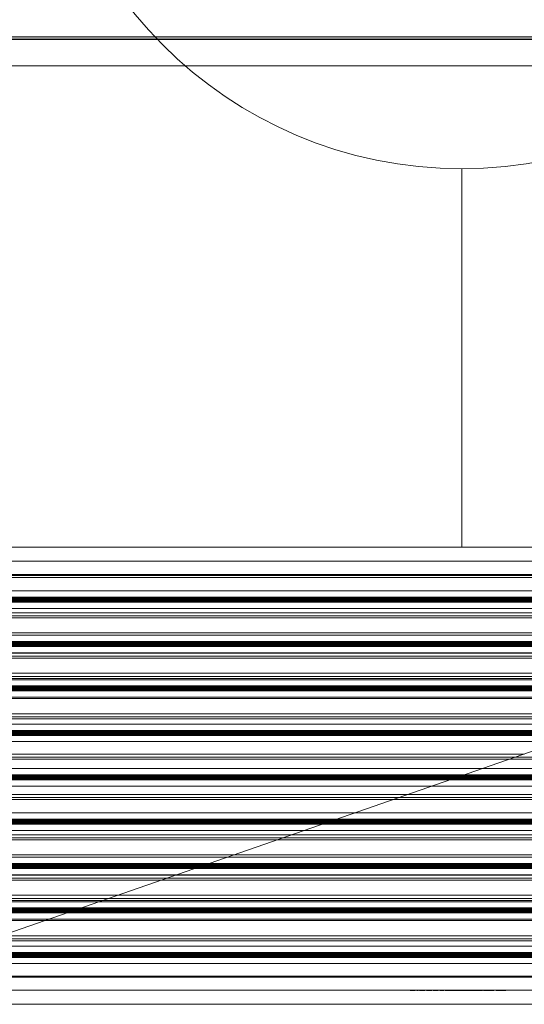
# Model space of a CAD drawing. Header units: metres. Extents: x 2.9 to 42.3, y -72.9 to -49.3.
# Tile 277 of 309: x 23.9 to 24.4, y -55.8 to -54.8. Entities that reach past the tile are written whole.
import ezdxf

# ---------------------------------------------------------------- set-up
doc = ezdxf.new("R2010")
doc.units = ezdxf.units.M
doc.linetypes.add('Oculto 1_5', pattern=[0.0022, 0.0015, -0.0007])
for name, color, linetype, lineweight in [('A-DETL', 7, 'Oculto 1_5', 18), ('A-WALL', 7, 'Continuous', 18), ('A-WALL-PATT', 7, 'Continuous', 18), ('G-IMPT', 7, 'Continuous', 18), ('M-HVAC-DUCT-ANNO', 7, 'Continuous', 18)]:
    doc.layers.add(name, color=color, linetype=linetype, lineweight=lineweight)
doc.layers.add('M-HVAC-CDFF-IDEN', color=1, linetype='Continuous', lineweight=9, true_color=0xff0000)

# ---------------------------------------------------------------- blocks, each defined once
blk = doc.blocks.new('Paredes 25 - Paredes 21-7862988-2PAV')
at = {"layer": 'A-WALL', "color": 253, "true_color": 0xaaaaaa}
for p, q in [((26.26733, -54.84152), (22.54374, -54.84152)), ((22.54374, -54.86793), (26.26733, -54.86793))]:
    blk.add_line(p, q, dxfattribs=at)
blk = doc.blocks.new('4 GRE - ESCOLA DE CINEMA E AUDIOVISUAL CINE REX R07_rvt-1-2PAV')
at = {"layer": 'A-WALL-PATT', "true_color": 0xd4d4d4}
h = blk.add_hatch(dxfattribs=at)
h.set_pattern_fill('FP_1', color=254, style=0, pattern_type=2)
h.set_pattern_definition([(50, (21.555, -62.929), (0.546555, -0.047815), [0.05715, -0.62865]), (355, (21.555, -62.929), (-0.105728, 0.573166), [0.04572, -0.50292]), (100.451, (21.601, -62.933), (0.440828, 0.525349), [0.04857, -0.53427]), (46.184, (21.555, -62.776), (0.813237, -0.12613), [0.08573, -0.94298]), (96.636, (21.623, -62.787), (0.712212, 0.742287), [0.07286, -0.80141]), (351.184, (21.555, -62.776), (0.712217, 0.742274), [0.06858, -0.75438]), (21, (21.631, -62.814), (0.454846, -0.306795), [0.05715, -0.62865]), (326, (21.631, -62.814), (0.185405, 0.55256), [0.04572, -0.50292]), (71.451, (21.669, -62.84), (0.640251, 0.245763), [0.04857, -0.53427]), (37.5, (21.555, -62.929), (0.009261, 0.2536672), [0.02515, -0.47168, 0.02515, -0.48539, -0.50482]), (37.5, (21.555, -62.929), (0.009261, 0.2536672), [-1.007, 0.02515, -0.47968]), (7.5, (21.555, -62.929), (0.200456, 0.300546), [0.02515, -0.26594, 0.02515, -0.46025, -0.1924]), (7.5, (21.555, -62.929), (0.200456, 0.300546), [-0.77648, 0.02515, -0.16726]), (327.5, (21.385, -62.929), (0.4067682, -0.0171882), [0.02515, -0.16535, 0.02515, -0.56921, -0.78867]), (327.5, (21.385, -62.929), (0.4067682, -0.0171882), [-0.78486, 0.02515, -0.76352]), (317.5, (21.309, -62.929), (0.444383, 0.0762794), [0.02515, -0.2225, 0.02515, -0.36957, -0.56007]), (317.5, (21.309, -62.929), (0.444383, 0.0762794), [-0.64237, 0.02515, -0.53492])])
h.paths.add_polyline_path([(33.52614, -54.84154), (33.71234, -54.84154), (33.71234, -54.59154), (33.70984, -54.59154), (33.70984, -54.83904), (33.129, -54.83904), (33.129, -54.84154), (33.37213, -54.84154)])
h.paths.add_polyline_path([(34.61234, -54.84154), (34.65867, -54.84154), (34.65867, -54.83904), (34.61484, -54.83904), (34.61484, -54.59154), (34.61234, -54.59154), (34.61234, -54.82154)])
h.paths.add_polyline_path([(32.6515, -54.84154), (32.6515, -54.83904), (29.44921, -54.83949), (29.44921, -54.84154), (32.649, -54.84154)])
h.paths.add_polyline_path([(33.119, -54.84154), (33.1205, -54.84154), (33.1205, -54.83904), (33.1165, -54.83904), (33.1165, -54.84154)])
h.paths.add_polyline_path([(28.75183, -54.84154), (29.3228, -54.84154), (29.3228, -54.83904), (26.39374, -54.83904), (26.39374, -54.84154), (27.51975, -54.84154)])
h.paths.add_polyline_path([(26.26733, -54.84154), (26.26733, -54.83904), (22.54374, -54.83904), (22.54374, -54.84154), (25.05558, -54.84154)])
h.paths.add_polyline_path([(22.41733, -54.84154), (22.41733, -54.83904), (19.01494, -54.83904), (19.01494, -54.84154), (21.35934, -54.84154)])
h.paths.add_polyline_path([(18.88853, -54.84154), (18.88853, -54.83904), (15.51374, -54.83904), (15.51374, -54.84154), (17.6631, -54.84154)])
h.paths.add_polyline_path([(12.11873, -54.84154), (12.224, -54.84154), (12.224, -54.83904), (11.559, -54.83904), (11.559, -54.84154)])
h.paths.add_polyline_path([(15.19893, -54.84154), (15.38733, -54.84145), (15.38733, -54.83904), (14.7465, -54.83904), (14.7465, -54.84154), (14.749, -54.84154)])
h.paths.add_polyline_path([(14.6015, -54.84154), (14.6015, -54.83904), (12.59448, -54.83937), (12.59323, -54.84154), (14.599, -54.84154)])
h.paths.add_polyline_path([(12.42675, -54.84154), (12.45089, -54.84154), (12.44945, -54.83904), (12.294, -54.83904), (12.294, -54.84154)])
h.paths.add_polyline_path([(11.409, -54.84154), (11.409, -54.83904), (11.39979, -54.83904), (11.39979, -54.84154)])
h.paths.add_polyline_path([(9.78816, -54.84154), (9.79979, -54.84154), (9.79979, -54.83904), (9.78816, -54.83904)])
h.paths.add_polyline_path([(9.64066, -54.84154), (9.64316, -54.84154), (9.64316, -54.83904), (5.50867, -54.83904), (5.50867, -54.84154), (9.03853, -54.84154)])
at = {"layer": 'A-WALL', "color": 253, "true_color": 0xaaaaaa}
for p, q in [((22.54374, -54.83904), (26.26733, -54.83904)), ((22.54374, -54.84154), (26.26733, -54.84154))]:
    blk.add_line(p, q, dxfattribs=at)
at = {"layer": 'A-WALL', "color": 253, "lineweight": 18, "true_color": 0xaaaaaa}
blk.add_blockref('Paredes 25 - Paredes 21-7862988-2PAV', (0, 0.00002), dxfattribs=at)
blk = doc.blocks.new('GRELHA AR-AG 1225x425 - TROX_AR-AG_1225x425_dxf_QMODEL_9a1ed65d_b014_438d_945c_eb9463d1be6b-830546-2PAV')
at = {"layer": 'G-IMPT', "color": 1, "true_color": 0xff0000}
for p, q in [((0.6265, 0.2265), (-0.6265, 0.2265)), ((-0.6265, 0.2265), (0.6265, 0.2265)), ((0.055, 0.2126), (-0.049, 0.2126)), ((-0.049, 0.2126), (0.055, 0.2126)), ((-0.04046, 0.2127), (-0.04372, 0.2127)), ((-0.04372, 0.2127), (-0.04046, 0.2127)), ((-0.04046, 0.2127), (-0.03721, 0.2127)), ((-0.04046, 0.2127), (-0.03721, 0.2127)), ((-0.03721, 0.2127), (-0.03397, 0.2127)), ((-0.03721, 0.2127), (-0.03397, 0.2127)), ((-0.02882, 0.2127), (-0.03162, 0.2127)), ((-0.03162, 0.2127), (-0.02882, 0.2127)), ((-0.02661, 0.2127), (-0.02882, 0.2127)), ((-0.02661, 0.2127), (-0.02882, 0.2127)), ((-0.02882, 0.2127), (-0.02564, 0.2127)), ((-0.02882, 0.2127), (-0.02665, 0.2127)), ((-0.02572, 0.2127), (-0.02665, 0.2127)), ((-0.02581, 0.2127), (-0.02661, 0.2127)), ((-0.02631, 0.2127), (-0.02661, 0.2127)), ((-0.02603, 0.2127), (-0.02631, 0.2127)), ((-0.02576, 0.2127), (-0.02603, 0.2127)), ((-0.02504, 0.2127), (-0.02581, 0.2127)), ((-0.02552, 0.2127), (-0.02576, 0.2127)), ((-0.02572, 0.2127), (-0.02549, 0.2127)), ((-0.02564, 0.2127), (-0.02158, 0.2127)), ((-0.02532, 0.2127), (-0.02552, 0.2127)), ((-0.02549, 0.2127), (-0.02529, 0.2127)), ((-0.02516, 0.2127), (-0.02532, 0.2127)), ((-0.02529, 0.2127), (-0.02514, 0.2127)), ((-0.02505, 0.2127), (-0.02516, 0.2127)), ((-0.02514, 0.2127), (-0.02504, 0.2127)), ((-0.02499, 0.2127), (-0.02505, 0.2127)), ((-0.02504, 0.2127), (-0.02499, 0.2127)), ((-0.02432, 0.2127), (-0.02504, 0.2127)), ((-0.02499, 0.2127), (-0.02499, 0.2127)), ((-0.02368, 0.2127), (-0.02432, 0.2127)), ((-0.02422, 0.2127), (-0.0236, 0.2127)), ((-0.02422, 0.2127), (-0.02158, 0.2127)), ((-0.02314, 0.2127), (-0.02368, 0.2127)), ((-0.0236, 0.2127), (-0.02307, 0.2127)), ((-0.02271, 0.2127), (-0.02314, 0.2127)), ((-0.02307, 0.2127), (-0.02266, 0.2127)), ((-0.02241, 0.2127), (-0.02271, 0.2127)), ((-0.02266, 0.2127), (-0.02238, 0.2127)), ((-0.02225, 0.2127), (-0.02241, 0.2127)), ((-0.02238, 0.2127), (-0.02224, 0.2127)), ((-0.02224, 0.2127), (-0.02225, 0.2127)), ((-0.02038, 0.2127), (-0.02051, 0.2127)), ((-0.02051, 0.2127), (-0.02038, 0.2127)), ((-0.02001, 0.2127), (-0.02038, 0.2127)), ((-0.02038, 0.2127), (-0.02001, 0.2127)), ((-0.01941, 0.2127), (-0.02001, 0.2127)), ((-0.02001, 0.2127), (-0.01941, 0.2127)), ((-0.01859, 0.2127), (-0.01941, 0.2127)), ((-0.01941, 0.2127), (-0.01859, 0.2127)), ((-0.0176, 0.2127), (-0.01859, 0.2127)), ((-0.01859, 0.2127), (-0.0176, 0.2127)), ((-0.01647, 0.2127), (-0.0176, 0.2127)), ((-0.0176, 0.2127), (-0.01647, 0.2127)), ((-0.01725, 0.2127), (-0.01731, 0.2127)), ((-0.01731, 0.2127), (-0.01725, 0.2127)), ((-0.01705, 0.2127), (-0.01725, 0.2127)), ((-0.01725, 0.2127), (-0.01705, 0.2127)), ((-0.01675, 0.2127), (-0.01705, 0.2127)), ((-0.01705, 0.2127), (-0.01675, 0.2127)), ((-0.01633, 0.2127), (-0.01675, 0.2127)), ((-0.01675, 0.2127), (-0.01633, 0.2127)), ((-0.01524, 0.2127), (-0.01647, 0.2127)), ((-0.01647, 0.2127), (-0.01524, 0.2127)), ((-0.01582, 0.2127), (-0.01633, 0.2127)), ((-0.01633, 0.2127), (-0.01582, 0.2127)), ((-0.01524, 0.2127), (-0.01582, 0.2127)), ((-0.01582, 0.2127), (-0.01524, 0.2127)), ((-0.01461, 0.2127), (-0.01524, 0.2127)), ((-0.01524, 0.2127), (-0.01396, 0.2127)), ((-0.01524, 0.2127), (-0.01461, 0.2127)), ((-0.01524, 0.2127), (-0.01396, 0.2127)), ((-0.01396, 0.2127), (-0.01461, 0.2127)), ((-0.01461, 0.2127), (-0.01396, 0.2127)), ((-0.01396, 0.2127), (-0.01331, 0.2127)), ((-0.01396, 0.2127), (-0.01268, 0.2127)), ((-0.01396, 0.2127), (-0.01331, 0.2127)), ((-0.01396, 0.2127), (-0.01268, 0.2127)), ((-0.01331, 0.2127), (-0.01268, 0.2127)), ((-0.01268, 0.2127), (-0.01331, 0.2127)), ((-0.01268, 0.2127), (-0.01145, 0.2127)), ((-0.01268, 0.2127), (-0.0121, 0.2127)), ((-0.0121, 0.2127), (-0.01268, 0.2127)), ((-0.01145, 0.2127), (-0.01268, 0.2127)), ((-0.0121, 0.2127), (-0.01159, 0.2127)), ((-0.01159, 0.2127), (-0.0121, 0.2127)), ((-0.01159, 0.2127), (-0.01117, 0.2127)), ((-0.01117, 0.2127), (-0.01159, 0.2127)), ((-0.01145, 0.2127), (-0.01032, 0.2127)), ((-0.01032, 0.2127), (-0.01145, 0.2127)), ((-0.01117, 0.2127), (-0.01087, 0.2127)), ((-0.01087, 0.2127), (-0.01117, 0.2127)), ((-0.01087, 0.2127), (-0.01067, 0.2127)), ((-0.01067, 0.2127), (-0.01087, 0.2127)), ((-0.01067, 0.2127), (-0.01061, 0.2127)), ((-0.01061, 0.2127), (-0.01067, 0.2127)), ((-0.01032, 0.2127), (-0.00933, 0.2127)), ((-0.00933, 0.2127), (-0.01032, 0.2127)), ((-0.00933, 0.2127), (-0.00851, 0.2127)), ((-0.00851, 0.2127), (-0.00933, 0.2127)), ((-0.00851, 0.2127), (-0.00791, 0.2127)), ((-0.00791, 0.2127), (-0.00851, 0.2127)), ((-0.00791, 0.2127), (-0.00754, 0.2127)), ((-0.00754, 0.2127), (-0.00791, 0.2127)), ((-0.00754, 0.2127), (-0.00741, 0.2127)), ((-0.00741, 0.2127), (-0.00754, 0.2127)), ((0.00108, 0.2127), (-0.00722, 0.2127)), ((-0.00722, 0.2127), (-0.00385, 0.2127)), ((-0.00305, 0.2127), (-0.00649, 0.2127)), ((-0.00649, 0.2127), (-0.00305, 0.2127)), ((-0.00226, 0.2127), (-0.0057, 0.2127)), ((-0.0057, 0.2127), (-0.00226, 0.2127)), ((-0.00147, 0.2127), (-0.00491, 0.2127)), ((-0.00491, 0.2127), (-0.00147, 0.2127)), ((-0.0019, 0.2127), (-0.00407, 0.2127)), ((-0.00407, 0.2127), (-0.00238, 0.2127)), ((-0.00385, 0.2127), (0.0043, 0.2127)), ((-0.0019, 0.2127), (-0.00238, 0.2127)), ((-0.00125, 0.2127), (0.00219, 0.2127)), ((-0.00125, 0.2127), (-0.00078, 0.2127)), ((0.00219, 0.2127), (-0.00078, 0.2127)), ((0.00292, 0.2127), (-0.00052, 0.2127)), ((-0.00052, 0.2127), (0.00292, 0.2127)), ((-0.00041, 0.2127), (0.0015, 0.2127)), ((-0.00041, 0.2127), (0.00007, 0.2127)), ((0.0015, 0.2127), (0.00007, 0.2127)), ((0.00371, 0.2127), (0.00027, 0.2127)), ((0.00371, 0.2127), (0.00027, 0.2127)), ((0.0045, 0.2127), (0.00106, 0.2127)), ((0.00106, 0.2127), (0.0045, 0.2127)), ((0.00108, 0.2127), (0.0043, 0.2127)), ((0.00431, 0.2127), (0.00424, 0.2127)), ((0.00424, 0.2127), (0.00431, 0.2127)), ((0.00453, 0.2127), (0.00431, 0.2127)), ((0.00431, 0.2127), (0.00453, 0.2127)), ((0.00488, 0.2127), (0.00453, 0.2127)), ((0.00453, 0.2127), (0.00488, 0.2127)), ((0.00535, 0.2127), (0.00488, 0.2127)), ((0.00488, 0.2127), (0.00535, 0.2127)), ((0.00504, 0.2127), (0.00498, 0.2127)), ((0.00498, 0.2127), (0.00504, 0.2127)), ((0.00521, 0.2127), (0.00504, 0.2127)), ((0.00504, 0.2127), (0.00521, 0.2127)), ((0.00549, 0.2127), (0.00521, 0.2127)), ((0.00521, 0.2127), (0.00549, 0.2127)), ((0.00592, 0.2127), (0.00535, 0.2127)), ((0.00535, 0.2127), (0.00592, 0.2127)), ((0.00587, 0.2127), (0.00549, 0.2127)), ((0.00549, 0.2127), (0.00587, 0.2127)), ((0.00634, 0.2127), (0.00587, 0.2127)), ((0.00587, 0.2127), (0.00634, 0.2127)), ((0.00658, 0.2127), (0.00592, 0.2127)), ((0.00592, 0.2127), (0.00658, 0.2127)), ((0.00686, 0.2127), (0.00634, 0.2127)), ((0.00634, 0.2127), (0.00686, 0.2127)), ((0.0075, 0.2127), (0.0065, 0.2127)), ((0.0065, 0.2127), (0.0075, 0.2127)), ((0.00729, 0.2127), (0.00658, 0.2127)), ((0.00658, 0.2127), (0.00729, 0.2127)), ((0.00743, 0.2127), (0.00686, 0.2127)), ((0.00686, 0.2127), (0.00743, 0.2127)), ((0.00803, 0.2127), (0.00729, 0.2127)), ((0.00729, 0.2127), (0.00803, 0.2127)), ((0.00803, 0.2127), (0.00743, 0.2127)), ((0.00743, 0.2127), (0.00803, 0.2127)), ((0.00851, 0.2127), (0.0075, 0.2127)), ((0.00859, 0.2127), (0.0075, 0.2127)), ((0.00828, 0.2127), (0.0075, 0.2127)), ((0.0075, 0.2127), (0.00865, 0.2127)), ((0.00803, 0.2127), (0.00863, 0.2127)), ((0.00803, 0.2127), (0.00877, 0.2127)), ((0.00803, 0.2127), (0.00863, 0.2127)), ((0.00803, 0.2127), (0.00877, 0.2127)), ((0.00862, 0.2127), (0.00828, 0.2127)), ((0.00851, 0.2127), (0.0083, 0.2127)), ((0.00859, 0.2127), (0.0083, 0.2127)), ((0.00869, 0.2127), (0.00851, 0.2127)), ((0.00887, 0.2127), (0.00859, 0.2127)), ((0.00862, 0.2127), (0.00877, 0.2127)), ((0.00863, 0.2127), (0.0092, 0.2127)), ((0.0092, 0.2127), (0.00863, 0.2127)), ((0.00865, 0.2127), (0.01011, 0.2127)), ((0.00882, 0.2127), (0.00869, 0.2127)), ((0.00877, 0.2127), (0.00886, 0.2127)), ((0.00877, 0.2127), (0.00948, 0.2127)), ((0.00948, 0.2127), (0.00877, 0.2127)), ((0.00888, 0.2127), (0.00882, 0.2127)), ((0.00886, 0.2127), (0.00888, 0.2127)), ((0.00913, 0.2127), (0.00887, 0.2127)), ((0.00936, 0.2127), (0.00913, 0.2127)), ((0.00916, 0.2127), (0.00939, 0.2127)), ((0.00916, 0.2127), (0.01011, 0.2127)), ((0.0092, 0.2127), (0.00972, 0.2127)), ((0.00972, 0.2127), (0.0092, 0.2127)), ((0.00955, 0.2127), (0.00936, 0.2127)), ((0.00939, 0.2127), (0.00958, 0.2127)), ((0.00948, 0.2127), (0.01014, 0.2127)), ((0.01014, 0.2127), (0.00948, 0.2127)), ((0.00971, 0.2127), (0.00955, 0.2127)), ((0.00958, 0.2127), (0.00973, 0.2127)), ((0.00981, 0.2127), (0.00971, 0.2127)), ((0.01011, 0.2127), (0.00972, 0.2127)), ((0.01019, 0.2127), (0.00972, 0.2127)), ((0.00973, 0.2127), (0.00983, 0.2127)), ((0.00987, 0.2127), (0.00981, 0.2127)), ((0.00983, 0.2127), (0.00988, 0.2127)), ((0.00988, 0.2127), (0.00987, 0.2127)), ((0.01011, 0.2127), (0.01057, 0.2127)), ((0.01014, 0.2127), (0.01071, 0.2127)), ((0.01071, 0.2127), (0.01014, 0.2127)), ((0.01057, 0.2127), (0.01019, 0.2127)), ((0.01057, 0.2127), (0.01085, 0.2127)), ((0.01085, 0.2127), (0.01057, 0.2127)), ((0.01071, 0.2127), (0.01118, 0.2127)), ((0.01118, 0.2127), (0.01071, 0.2127)), ((0.01085, 0.2127), (0.01102, 0.2127)), ((0.01102, 0.2127), (0.01085, 0.2127)), ((0.01102, 0.2127), (0.01108, 0.2127)), ((0.01108, 0.2127), (0.01102, 0.2127)), ((0.01118, 0.2127), (0.01153, 0.2127)), ((0.01153, 0.2127), (0.01118, 0.2127)), ((0.01333, 0.2127), (0.01126, 0.2127)), ((0.01333, 0.2127), (0.01126, 0.2127)), ((0.01153, 0.2127), (0.01175, 0.2127)), ((0.01175, 0.2127), (0.01153, 0.2127)), ((0.01175, 0.2127), (0.01182, 0.2127)), ((0.01182, 0.2127), (0.01175, 0.2127)), ((0.01333, 0.2127), (0.01451, 0.2127)), ((0.01333, 0.2127), (0.01452, 0.2127)), ((0.01451, 0.2127), (0.01649, 0.2127)), ((0.01452, 0.2127), (0.01649, 0.2127)), ((0.01914, 0.2127), (0.01796, 0.2127)), ((0.01914, 0.2127), (0.01796, 0.2127)), ((0.0218, 0.2127), (0.01914, 0.2127)), ((0.0218, 0.2127), (0.01914, 0.2127)), ((0.0218, 0.2127), (0.01914, 0.2127)), ((0.01914, 0.2127), (0.0218, 0.2127)), ((0.0218, 0.2127), (0.01914, 0.2127)), ((0.01914, 0.2127), (0.0218, 0.2127)), ((0.02341, 0.2127), (0.02335, 0.2127)), ((0.02335, 0.2127), (0.02341, 0.2127)), ((0.02359, 0.2127), (0.02341, 0.2127)), ((0.02341, 0.2127), (0.02359, 0.2127)), ((0.02388, 0.2127), (0.02359, 0.2127)), ((0.02359, 0.2127), (0.02388, 0.2127)), ((0.02427, 0.2127), (0.02388, 0.2127)), ((0.02388, 0.2127), (0.02427, 0.2127)), ((0.02475, 0.2127), (0.02427, 0.2127)), ((0.02427, 0.2127), (0.02475, 0.2127)), ((0.02476, 0.2127), (0.02473, 0.2127)), ((0.02473, 0.2127), (0.02476, 0.2127)), ((0.02529, 0.2127), (0.02475, 0.2127)), ((0.02475, 0.2127), (0.02529, 0.2127)), ((0.02487, 0.2127), (0.02476, 0.2127)), ((0.02476, 0.2127), (0.02487, 0.2127)), ((0.02503, 0.2127), (0.02487, 0.2127)), ((0.02487, 0.2127), (0.02503, 0.2127)), ((0.02526, 0.2127), (0.02503, 0.2127)), ((0.02503, 0.2127), (0.02526, 0.2127)), ((0.02553, 0.2127), (0.02526, 0.2127)), ((0.02526, 0.2127), (0.02553, 0.2127)), ((0.02589, 0.2127), (0.02529, 0.2127)), ((0.02529, 0.2127), (0.02589, 0.2127)), ((0.02584, 0.2127), (0.02553, 0.2127)), ((0.02553, 0.2127), (0.02584, 0.2127)), ((0.02618, 0.2127), (0.02584, 0.2127)), ((0.02584, 0.2127), (0.02618, 0.2127)), ((0.02651, 0.2127), (0.02589, 0.2127)), ((0.02589, 0.2127), (0.02651, 0.2127)), ((0.02654, 0.2127), (0.02618, 0.2127)), ((0.02618, 0.2127), (0.02654, 0.2127)), ((0.02713, 0.2127), (0.02651, 0.2127)), ((0.02651, 0.2127), (0.02713, 0.2127)), ((0.0269, 0.2127), (0.02654, 0.2127)), ((0.02654, 0.2127), (0.0269, 0.2127)), ((0.02724, 0.2127), (0.0269, 0.2127)), ((0.0269, 0.2127), (0.02724, 0.2127)), ((0.02773, 0.2127), (0.02713, 0.2127)), ((0.02713, 0.2127), (0.02773, 0.2127)), ((0.02756, 0.2127), (0.02724, 0.2127)), ((0.02724, 0.2127), (0.02756, 0.2127)), ((0.02756, 0.2127), (0.02795, 0.2127)), ((0.02756, 0.2127), (0.02795, 0.2127)), ((0.02829, 0.2127), (0.02773, 0.2127)), ((0.02773, 0.2127), (0.02829, 0.2127)), ((0.02828, 0.2127), (0.02795, 0.2127)), ((0.02828, 0.2127), (0.02795, 0.2127)), ((0.02829, 0.2127), (0.02828, 0.2127)), ((0.02829, 0.2127), (0.02828, 0.2127)), ((0.02986, 0.2127), (0.03104, 0.2127)), ((0.03104, 0.2127), (0.02986, 0.2127)), ((0.03104, 0.2127), (0.0337, 0.2127)), ((0.03104, 0.2127), (0.0337, 0.2127)), ((0.03488, 0.2127), (0.0337, 0.2127)), ((0.0337, 0.2127), (0.03488, 0.2127)), ((0.03654, 0.2127), (0.03772, 0.2127)), ((0.03772, 0.2127), (0.03654, 0.2127)), ((0.03772, 0.2127), (0.04067, 0.2127)), ((0.03772, 0.2127), (0.04067, 0.2127)), ((0.04067, 0.2127), (0.04185, 0.2127)), ((0.04185, 0.2127), (0.04067, 0.2127)), ((0.0445, 0.2127), (0.04332, 0.2127)), ((0.04332, 0.2127), (0.0445, 0.2127)), ((0.04618, 0.2127), (0.04736, 0.2127)), ((0.04736, 0.2127), (0.04618, 0.2127)), ((0.04736, 0.2127), (0.04763, 0.2127)), ((0.04736, 0.2127), (0.04763, 0.2127)), ((0.04763, 0.2127), (0.04951, 0.2127)), ((0.04763, 0.2127), (0.04951, 0.2127)), ((0.04896, 0.2127), (0.0512, 0.2127)), ((0.04896, 0.2127), (0.0512, 0.2127)), ((0.0512, 0.2127), (0.04951, 0.2127)), ((0.0512, 0.2127), (0.04951, 0.2127)), ((0.6265, -0.2265), (-0.6265, -0.2265)), ((-0.6265, -0.2265), (0.6265, -0.2265))]:
    blk.add_line(p, q, dxfattribs=at)
blk = doc.blocks.new('GRELHA AR-AG 1225x425 - TROX_AR-AG_1225x425_dxf-830545-2PAV')
blk.add_blockref('GRELHA AR-AG 1225x425 - TROX_AR-AG_1225x425_dxf_QMODEL_9a1ed65d_b014_438d_945c_eb9463d1be6b-830546-2PAV', (0, 0))
blk = doc.blocks.new('GRELHA AR-AG 1225x425 - TROX_AR-AG_1225x425_dxf_QMODEL_9a1ed65d_b014_438d_945c_eb9463d1be6b-V138-2PAV')
at = {"layer": 'A-DETL', "color": 1, "linetype": 'Continuous', "true_color": 0xff0000}
for p, q in [((-0.6265, 0.2265), (0.6265, 0.2265)), ((-0.02038, 0.2127), (-0.02051, 0.2127)), ((-0.02051, 0.2127), (-0.02038, 0.2127)), ((-0.00754, 0.2127), (-0.00741, 0.2127)), ((-0.00741, 0.2127), (-0.00754, 0.2127)), ((0.5995, 0.1995), (-0.5995, 0.1995)), ((0.572, 0.1985), (-0.5985, 0.1985)), ((0.572, 0.1985), (-0.5985, 0.1985)), ((-0.5985, 0.1985), (0.572, 0.1985)), ((-0.598, 0.18621), (0.53657, 0.18621)), ((0.51867, 0.18), (-0.599, 0.18)), ((0.599, 0.17927), (-0.599, 0.17927)), ((0.599, 0.17889), (-0.599, 0.17889)), ((0.599, 0.17846), (-0.599, 0.17846)), ((0.599, 0.17799), (-0.599, 0.17799)), ((0.599, 0.1775), (-0.599, 0.1775)), ((0.599, 0.17701), (-0.599, 0.17701)), ((0.599, 0.17654), (-0.599, 0.17654)), ((0.599, 0.17611), (-0.599, 0.17611)), ((0.599, 0.17573), (-0.599, 0.17573)), ((0.51723, 0.1795), (-0.598, 0.1795)), ((0.599, 0.17542), (-0.599, 0.17542)), ((0.599, 0.17519), (-0.599, 0.17519)), ((0.599, 0.17505), (-0.599, 0.17505)), ((0.50426, 0.175), (-0.599, 0.175)), ((0.48637, 0.16879), (-0.598, 0.16879)), ((-0.5985, 0.1635), (0.5985, 0.1635)), ((-0.5985, 0.1615), (0.46535, 0.1615)), ((0.4567, 0.1585), (-0.5985, 0.1585)), ((-0.5985, 0.1585), (0.4567, 0.1585)), ((-0.599, 0.14221), (0.40974, 0.14221)), ((-0.5985, 0.1435), (0.5985, 0.1435)), ((0.41005, 0.14221), (0.598, 0.14221)), ((0.39185, 0.136), (-0.599, 0.136)), ((0.599, 0.13595), (-0.599, 0.13595)), ((0.599, 0.13581), (-0.599, 0.13581)), ((0.599, 0.13558), (-0.599, 0.13558)), ((0.599, 0.13527), (-0.599, 0.13527)), ((0.599, 0.13489), (-0.599, 0.13489)), ((0.599, 0.13446), (-0.599, 0.13446)), ((0.599, 0.13399), (-0.599, 0.13399)), ((0.599, 0.1335), (-0.599, 0.1335)), ((0.599, 0.13301), (-0.599, 0.13301)), ((0.599, 0.13254), (-0.599, 0.13254)), ((0.599, 0.13211), (-0.599, 0.13211)), ((0.599, 0.13173), (-0.599, 0.13173)), ((-0.599, 0.1315), (0.37888, 0.1315)), ((0.37744, 0.131), (-0.599, 0.131)), ((0.599, 0.131), (0.37774, 0.131)), ((0.37918, 0.1315), (0.598, 0.1315)), ((0.599, 0.136), (0.39215, 0.136)), ((0.35954, 0.12479), (-0.599, 0.12479)), ((-0.5985, 0.1235), (0.5985, 0.1235)), ((-0.5985, 0.1215), (0.35005, 0.1215)), ((0.34141, 0.1185), (-0.5985, 0.1185)), ((-0.5985, 0.1185), (0.34141, 0.1185)), ((0.5985, 0.1185), (0.34171, 0.1185)), ((0.34171, 0.1185), (0.5985, 0.1185)), ((0.35036, 0.1215), (0.5985, 0.1215)), ((0.598, 0.12479), (0.35985, 0.12479)), ((-0.5985, 0.1035), (0.5985, 0.1035)), ((-0.5985, 0.1015), (0.29241, 0.1015)), ((0.28376, 0.0985), (-0.5985, 0.0985)), ((-0.5985, 0.0985), (0.28376, 0.0985)), ((-0.598, 0.09821), (0.28292, 0.09821)), ((0.28322, 0.09821), (0.599, 0.09821)), ((0.5985, 0.0985), (0.28406, 0.0985)), ((0.28406, 0.0985), (0.5985, 0.0985)), ((0.29271, 0.1015), (0.5985, 0.1015)), ((0.26503, 0.092), (-0.599, 0.092)), ((0.599, 0.09127), (-0.599, 0.09127)), ((0.599, 0.09089), (-0.599, 0.09089)), ((0.599, 0.09046), (-0.599, 0.09046)), ((0.599, 0.08999), (-0.599, 0.08999)), ((0.599, 0.0895), (-0.599, 0.0895)), ((0.599, 0.08901), (-0.599, 0.08901)), ((0.599, 0.08854), (-0.599, 0.08854)), ((0.599, 0.08811), (-0.599, 0.08811)), ((0.26358, 0.0915), (-0.598, 0.0915)), ((0.599, 0.0915), (0.26389, 0.0915)), ((0.599, 0.092), (0.26533, 0.092)), ((0.599, 0.08773), (-0.599, 0.08773)), ((0.599, 0.08742), (-0.599, 0.08742)), ((0.599, 0.08719), (-0.599, 0.08719)), ((0.599, 0.08705), (-0.599, 0.08705)), ((0.25061, 0.087), (-0.599, 0.087)), ((0.22611, 0.0785), (-0.5985, 0.0785)), ((-0.5985, 0.0785), (0.22611, 0.0785)), ((0.23272, 0.08079), (-0.598, 0.08079)), ((0.5985, 0.0785), (0.22642, 0.0785)), ((0.22642, 0.0785), (0.5985, 0.0785)), ((0.599, 0.08079), (0.23302, 0.08079)), ((0.599, 0.087), (0.25092, 0.087)), ((-0.5985, 0.0635), (0.5985, 0.0635)), ((-0.5985, 0.0615), (0.17711, 0.0615)), ((0.17742, 0.0615), (0.5985, 0.0615)), ((-0.599, 0.05421), (0.1561, 0.05421)), ((0.16847, 0.0585), (-0.5985, 0.0585)), ((-0.5985, 0.0585), (0.16847, 0.0585)), ((0.1564, 0.05421), (0.598, 0.05421)), ((0.5985, 0.0585), (0.16877, 0.0585)), ((0.16877, 0.0585), (0.5985, 0.0585)), ((0.1382, 0.048), (-0.599, 0.048)), ((0.599, 0.04795), (-0.599, 0.04795)), ((0.599, 0.04781), (-0.599, 0.04781)), ((0.599, 0.04758), (-0.599, 0.04758)), ((0.599, 0.04727), (-0.599, 0.04727)), ((0.599, 0.04689), (-0.599, 0.04689)), ((0.599, 0.04646), (-0.599, 0.04646)), ((0.599, 0.04599), (-0.599, 0.04599)), ((0.599, 0.0455), (-0.599, 0.0455)), ((0.599, 0.04501), (-0.599, 0.04501)), ((0.599, 0.04454), (-0.599, 0.04454)), ((0.599, 0.04411), (-0.599, 0.04411)), ((0.599, 0.04373), (-0.599, 0.04373)), ((-0.599, 0.0435), (0.12523, 0.0435)), ((0.12379, 0.043), (-0.599, 0.043)), ((0.599, 0.043), (0.12409, 0.043)), ((0.12553, 0.0435), (0.598, 0.0435)), ((0.599, 0.048), (0.1385, 0.048)), ((0.1059, 0.03679), (-0.599, 0.03679)), ((0.598, 0.03679), (0.1062, 0.03679)), ((-0.5985, 0.0235), (0.5985, 0.0235)), ((-0.5985, 0.0215), (0.06182, 0.0215)), ((0.06212, 0.0215), (0.5985, 0.0215)), ((0.05317, 0.0185), (-0.5985, 0.0185)), ((-0.5985, 0.0185), (0.05317, 0.0185)), ((0.02927, 0.01021), (-0.598, 0.01021)), ((0.599, 0.01021), (0.02958, 0.01021)), ((0.5985, 0.0185), (0.05347, 0.0185)), ((0.05347, 0.0185), (0.5985, 0.0185)), ((0.01138, 0.004), (-0.599, 0.004)), ((0.599, 0.00327), (-0.599, 0.00327)), ((0.599, 0.00289), (-0.599, 0.00289)), ((0.599, 0.00246), (-0.599, 0.00246)), ((0.599, 0.00199), (-0.599, 0.00199)), ((0.599, 0.0015), (-0.599, 0.0015)), ((0.599, 0.00101), (-0.599, 0.00101)), ((0.599, 0.00054), (-0.599, 0.00054)), ((0.599, 0.00011), (-0.599, 0.00011)), ((0.00994, 0.0035), (-0.598, 0.0035)), ((0.599, 0.0035), (0.01024, 0.0035)), ((0.599, 0.004), (0.01168, 0.004)), ((0.599, -0.00027), (-0.599, -0.00027)), ((0.599, -0.00058), (-0.599, -0.00058)), ((0.599, -0.00081), (-0.599, -0.00081)), ((0.599, -0.00095), (-0.599, -0.00095)), ((-0.00303, -0.001), (-0.599, -0.001)), ((-0.02093, -0.00721), (-0.598, -0.00721)), ((0.599, -0.00721), (-0.02063, -0.00721)), ((0.599, -0.001), (-0.00273, -0.001)), ((0.5985, -0.0165), (-0.5985, -0.0165)), ((-0.5985, -0.0185), (-0.05347, -0.0185)), ((-0.05317, -0.0185), (0.5985, -0.0185)), ((0.5985, -0.0215), (-0.06182, -0.0215)), ((-0.06182, -0.0215), (0.5985, -0.0215)), ((-0.09725, -0.03379), (0.598, -0.03379)), ((0.599, -0.04005), (-0.599, -0.04005)), ((0.599, -0.04019), (-0.599, -0.04019)), ((0.599, -0.04042), (-0.599, -0.04042)), ((0.599, -0.04073), (-0.599, -0.04073)), ((0.599, -0.04111), (-0.599, -0.04111)), ((0.599, -0.04154), (-0.599, -0.04154)), ((0.599, -0.04201), (-0.599, -0.04201)), ((0.599, -0.0425), (-0.599, -0.0425)), ((0.599, -0.04299), (-0.599, -0.04299)), ((0.599, -0.04346), (-0.599, -0.04346)), ((0.599, -0.04389), (-0.599, -0.04389)), ((0.599, -0.04427), (-0.599, -0.04427)), ((0.599, -0.045), (-0.12955, -0.045)), ((-0.12811, -0.0445), (0.598, -0.0445)), ((0.599, -0.04), (-0.11514, -0.04)), ((-0.5985, -0.0565), (0.5985, -0.0565)), ((-0.16847, -0.0585), (0.5985, -0.0585)), ((0.598, -0.05121), (-0.14745, -0.05121)), ((0.5985, -0.0615), (-0.17711, -0.0615)), ((-0.17711, -0.0615), (0.5985, -0.0615)), ((-0.5985, -0.0765), (0.5985, -0.0765)), ((-0.22407, -0.07779), (0.599, -0.07779)), ((0.599, -0.08473), (-0.599, -0.08473)), ((0.599, -0.08511), (-0.599, -0.08511)), ((0.599, -0.08554), (-0.599, -0.08554)), ((0.599, -0.08601), (-0.599, -0.08601)), ((0.599, -0.0865), (-0.599, -0.0865)), ((0.599, -0.08699), (-0.599, -0.08699)), ((0.599, -0.08746), (-0.599, -0.08746)), ((0.599, -0.0845), (-0.24341, -0.0845)), ((0.599, -0.084), (-0.24197, -0.084)), ((0.599, -0.08789), (-0.599, -0.08789)), ((0.599, -0.08827), (-0.599, -0.08827)), ((0.599, -0.08858), (-0.599, -0.08858)), ((0.599, -0.08881), (-0.599, -0.08881)), ((0.599, -0.08895), (-0.599, -0.08895)), ((-0.5985, -0.0965), (0.5985, -0.0965)), ((0.599, -0.09521), (-0.27427, -0.09521)), ((0.599, -0.089), (-0.25638, -0.089)), ((0.5985, -0.1015), (-0.29241, -0.1015)), ((-0.29241, -0.1015), (0.5985, -0.1015)), ((-0.28376, -0.0985), (0.5985, -0.0985)), ((-0.5985, -0.1165), (0.5985, -0.1165)), ((-0.3509, -0.12179), (0.598, -0.12179)), ((0.5985, -0.1215), (-0.35005, -0.1215)), ((-0.35005, -0.1215), (0.5985, -0.1215)), ((-0.34141, -0.1185), (0.5985, -0.1185)), ((0.599, -0.12805), (-0.599, -0.12805)), ((0.599, -0.12819), (-0.599, -0.12819)), ((0.599, -0.12842), (-0.599, -0.12842)), ((0.599, -0.12873), (-0.599, -0.12873)), ((0.599, -0.12911), (-0.599, -0.12911)), ((0.599, -0.12954), (-0.599, -0.12954)), ((0.599, -0.13001), (-0.599, -0.13001)), ((0.599, -0.1305), (-0.599, -0.1305)), ((0.599, -0.13099), (-0.599, -0.13099)), ((0.599, -0.13146), (-0.599, -0.13146)), ((0.599, -0.13189), (-0.599, -0.13189)), ((0.599, -0.13227), (-0.599, -0.13227)), ((0.599, -0.133), (-0.3832, -0.133)), ((-0.38176, -0.1325), (0.598, -0.1325)), ((0.599, -0.128), (-0.36879, -0.128)), ((0.5985, -0.1415), (-0.4077, -0.1415)), ((-0.4077, -0.1415), (0.5985, -0.1415)), ((0.598, -0.13921), (-0.4011, -0.13921)), ((-0.5985, -0.1565), (0.5985, -0.1565)), ((-0.47772, -0.16579), (0.599, -0.16579)), ((0.5985, -0.1615), (-0.46535, -0.1615)), ((-0.46535, -0.1615), (0.5985, -0.1615)), ((-0.4567, -0.1585), (0.5985, -0.1585)), ((0.599, -0.17273), (-0.599, -0.17273)), ((0.599, -0.17311), (-0.599, -0.17311)), ((0.599, -0.17354), (-0.599, -0.17354)), ((0.599, -0.17401), (-0.599, -0.17401)), ((0.599, -0.1745), (-0.599, -0.1745)), ((0.599, -0.17499), (-0.599, -0.17499)), ((0.599, -0.17546), (-0.599, -0.17546)), ((0.599, -0.1725), (-0.49705, -0.1725)), ((0.599, -0.172), (-0.49561, -0.172)), ((0.599, -0.17589), (-0.599, -0.17589)), ((0.599, -0.17627), (-0.599, -0.17627)), ((0.599, -0.17658), (-0.599, -0.17658)), ((0.599, -0.17681), (-0.599, -0.17681)), ((0.599, -0.17695), (-0.599, -0.17695)), ((0.599, -0.18321), (-0.52792, -0.18321)), ((0.599, -0.177), (-0.51003, -0.177)), ((-0.5995, -0.1995), (0.5995, -0.1995)), ((-0.5985, -0.1965), (0.5985, -0.1965)), ((0.5985, -0.1985), (-0.572, -0.1985)), ((-0.572, -0.1985), (0.5985, -0.1985)), ((-0.6265, -0.2265), (0.6265, -0.2265))]:
    blk.add_line(p, q, dxfattribs=at)
at = {"layer": 'G-IMPT', "color": 1, "true_color": 0xff0000}
for p, q in [((0.6265, 0.2265), (-0.6265, 0.2265)), ((-0.6265, 0.2265), (0.6265, 0.2265)), ((0.055, 0.2126), (-0.049, 0.2126)), ((-0.049, 0.2126), (0.055, 0.2126)), ((-0.04046, 0.2127), (-0.04372, 0.2127)), ((-0.04372, 0.2127), (-0.04046, 0.2127)), ((-0.04046, 0.2127), (-0.03721, 0.2127)), ((-0.04046, 0.2127), (-0.03721, 0.2127)), ((-0.03721, 0.2127), (-0.03397, 0.2127)), ((-0.03721, 0.2127), (-0.03397, 0.2127)), ((-0.02882, 0.2127), (-0.03162, 0.2127)), ((-0.03162, 0.2127), (-0.02882, 0.2127)), ((-0.02661, 0.2127), (-0.02882, 0.2127)), ((-0.02661, 0.2127), (-0.02882, 0.2127)), ((-0.02882, 0.2127), (-0.02564, 0.2127)), ((-0.02882, 0.2127), (-0.02665, 0.2127)), ((-0.02572, 0.2127), (-0.02665, 0.2127)), ((-0.02581, 0.2127), (-0.02661, 0.2127)), ((-0.02631, 0.2127), (-0.02661, 0.2127)), ((-0.02603, 0.2127), (-0.02631, 0.2127)), ((-0.02576, 0.2127), (-0.02603, 0.2127)), ((-0.02504, 0.2127), (-0.02581, 0.2127)), ((-0.02552, 0.2127), (-0.02576, 0.2127)), ((-0.02572, 0.2127), (-0.02549, 0.2127)), ((-0.02564, 0.2127), (-0.02158, 0.2127)), ((-0.02532, 0.2127), (-0.02552, 0.2127)), ((-0.02549, 0.2127), (-0.02529, 0.2127)), ((-0.02516, 0.2127), (-0.02532, 0.2127)), ((-0.02529, 0.2127), (-0.02514, 0.2127)), ((-0.02505, 0.2127), (-0.02516, 0.2127)), ((-0.02514, 0.2127), (-0.02504, 0.2127)), ((-0.02499, 0.2127), (-0.02505, 0.2127)), ((-0.02504, 0.2127), (-0.02499, 0.2127)), ((-0.02432, 0.2127), (-0.02504, 0.2127)), ((-0.02499, 0.2127), (-0.02499, 0.2127)), ((-0.02368, 0.2127), (-0.02432, 0.2127)), ((-0.02422, 0.2127), (-0.0236, 0.2127)), ((-0.02422, 0.2127), (-0.02158, 0.2127)), ((-0.02314, 0.2127), (-0.02368, 0.2127)), ((-0.0236, 0.2127), (-0.02307, 0.2127)), ((-0.02271, 0.2127), (-0.02314, 0.2127)), ((-0.02307, 0.2127), (-0.02266, 0.2127)), ((-0.02241, 0.2127), (-0.02271, 0.2127)), ((-0.02266, 0.2127), (-0.02238, 0.2127)), ((-0.02225, 0.2127), (-0.02241, 0.2127)), ((-0.02238, 0.2127), (-0.02224, 0.2127)), ((-0.02224, 0.2127), (-0.02225, 0.2127)), ((-0.02038, 0.2127), (-0.02051, 0.2127)), ((-0.02051, 0.2127), (-0.02038, 0.2127)), ((-0.02001, 0.2127), (-0.02038, 0.2127)), ((-0.02038, 0.2127), (-0.02001, 0.2127)), ((-0.01941, 0.2127), (-0.02001, 0.2127)), ((-0.02001, 0.2127), (-0.01941, 0.2127)), ((-0.01859, 0.2127), (-0.01941, 0.2127)), ((-0.01941, 0.2127), (-0.01859, 0.2127)), ((-0.0176, 0.2127), (-0.01859, 0.2127)), ((-0.01859, 0.2127), (-0.0176, 0.2127)), ((-0.01647, 0.2127), (-0.0176, 0.2127)), ((-0.0176, 0.2127), (-0.01647, 0.2127)), ((-0.01725, 0.2127), (-0.01731, 0.2127)), ((-0.01731, 0.2127), (-0.01725, 0.2127)), ((-0.01705, 0.2127), (-0.01725, 0.2127)), ((-0.01725, 0.2127), (-0.01705, 0.2127)), ((-0.01675, 0.2127), (-0.01705, 0.2127)), ((-0.01705, 0.2127), (-0.01675, 0.2127)), ((-0.01633, 0.2127), (-0.01675, 0.2127)), ((-0.01675, 0.2127), (-0.01633, 0.2127)), ((-0.01524, 0.2127), (-0.01647, 0.2127)), ((-0.01647, 0.2127), (-0.01524, 0.2127)), ((-0.01582, 0.2127), (-0.01633, 0.2127)), ((-0.01633, 0.2127), (-0.01582, 0.2127)), ((-0.01524, 0.2127), (-0.01582, 0.2127)), ((-0.01582, 0.2127), (-0.01524, 0.2127)), ((-0.01461, 0.2127), (-0.01524, 0.2127)), ((-0.01524, 0.2127), (-0.01396, 0.2127)), ((-0.01524, 0.2127), (-0.01461, 0.2127)), ((-0.01524, 0.2127), (-0.01396, 0.2127)), ((-0.01396, 0.2127), (-0.01461, 0.2127)), ((-0.01461, 0.2127), (-0.01396, 0.2127)), ((-0.01396, 0.2127), (-0.01331, 0.2127)), ((-0.01396, 0.2127), (-0.01268, 0.2127)), ((-0.01396, 0.2127), (-0.01331, 0.2127)), ((-0.01396, 0.2127), (-0.01268, 0.2127)), ((-0.01331, 0.2127), (-0.01268, 0.2127)), ((-0.01268, 0.2127), (-0.01331, 0.2127)), ((-0.01268, 0.2127), (-0.01145, 0.2127)), ((-0.01268, 0.2127), (-0.0121, 0.2127)), ((-0.0121, 0.2127), (-0.01268, 0.2127)), ((-0.01145, 0.2127), (-0.01268, 0.2127)), ((-0.0121, 0.2127), (-0.01159, 0.2127)), ((-0.01159, 0.2127), (-0.0121, 0.2127)), ((-0.01159, 0.2127), (-0.01117, 0.2127)), ((-0.01117, 0.2127), (-0.01159, 0.2127)), ((-0.01145, 0.2127), (-0.01032, 0.2127)), ((-0.01032, 0.2127), (-0.01145, 0.2127)), ((-0.01117, 0.2127), (-0.01087, 0.2127)), ((-0.01087, 0.2127), (-0.01117, 0.2127)), ((-0.01087, 0.2127), (-0.01067, 0.2127)), ((-0.01067, 0.2127), (-0.01087, 0.2127)), ((-0.01067, 0.2127), (-0.01061, 0.2127)), ((-0.01061, 0.2127), (-0.01067, 0.2127)), ((-0.01032, 0.2127), (-0.00933, 0.2127)), ((-0.00933, 0.2127), (-0.01032, 0.2127)), ((-0.00933, 0.2127), (-0.00851, 0.2127)), ((-0.00851, 0.2127), (-0.00933, 0.2127)), ((-0.00851, 0.2127), (-0.00791, 0.2127)), ((-0.00791, 0.2127), (-0.00851, 0.2127)), ((-0.00791, 0.2127), (-0.00754, 0.2127)), ((-0.00754, 0.2127), (-0.00791, 0.2127)), ((-0.00754, 0.2127), (-0.00741, 0.2127)), ((-0.00741, 0.2127), (-0.00754, 0.2127)), ((0.00108, 0.2127), (-0.00722, 0.2127)), ((-0.00722, 0.2127), (-0.00385, 0.2127)), ((-0.00305, 0.2127), (-0.00649, 0.2127)), ((-0.00649, 0.2127), (-0.00305, 0.2127)), ((-0.00226, 0.2127), (-0.0057, 0.2127)), ((-0.0057, 0.2127), (-0.00226, 0.2127)), ((-0.00147, 0.2127), (-0.00491, 0.2127)), ((-0.00491, 0.2127), (-0.00147, 0.2127)), ((-0.0019, 0.2127), (-0.00407, 0.2127)), ((-0.00407, 0.2127), (-0.00238, 0.2127)), ((-0.00385, 0.2127), (0.0043, 0.2127)), ((-0.0019, 0.2127), (-0.00238, 0.2127)), ((-0.00125, 0.2127), (0.00219, 0.2127)), ((-0.00125, 0.2127), (-0.00078, 0.2127)), ((0.00219, 0.2127), (-0.00078, 0.2127)), ((0.00292, 0.2127), (-0.00052, 0.2127)), ((-0.00052, 0.2127), (0.00292, 0.2127)), ((-0.00041, 0.2127), (0.0015, 0.2127)), ((-0.00041, 0.2127), (0.00007, 0.2127)), ((0.0015, 0.2127), (0.00007, 0.2127)), ((0.00371, 0.2127), (0.00027, 0.2127)), ((0.00371, 0.2127), (0.00027, 0.2127)), ((0.0045, 0.2127), (0.00106, 0.2127)), ((0.00106, 0.2127), (0.0045, 0.2127)), ((0.00108, 0.2127), (0.0043, 0.2127)), ((0.00431, 0.2127), (0.00424, 0.2127)), ((0.00424, 0.2127), (0.00431, 0.2127)), ((0.00453, 0.2127), (0.00431, 0.2127)), ((0.00431, 0.2127), (0.00453, 0.2127)), ((0.00488, 0.2127), (0.00453, 0.2127)), ((0.00453, 0.2127), (0.00488, 0.2127)), ((0.00535, 0.2127), (0.00488, 0.2127)), ((0.00488, 0.2127), (0.00535, 0.2127)), ((0.00504, 0.2127), (0.00498, 0.2127)), ((0.00498, 0.2127), (0.00504, 0.2127)), ((0.00521, 0.2127), (0.00504, 0.2127)), ((0.00504, 0.2127), (0.00521, 0.2127)), ((0.00549, 0.2127), (0.00521, 0.2127)), ((0.00521, 0.2127), (0.00549, 0.2127)), ((0.00592, 0.2127), (0.00535, 0.2127)), ((0.00535, 0.2127), (0.00592, 0.2127)), ((0.00587, 0.2127), (0.00549, 0.2127)), ((0.00549, 0.2127), (0.00587, 0.2127)), ((0.00634, 0.2127), (0.00587, 0.2127)), ((0.00587, 0.2127), (0.00634, 0.2127)), ((0.00658, 0.2127), (0.00592, 0.2127)), ((0.00592, 0.2127), (0.00658, 0.2127)), ((0.00686, 0.2127), (0.00634, 0.2127)), ((0.00634, 0.2127), (0.00686, 0.2127)), ((0.0075, 0.2127), (0.0065, 0.2127)), ((0.0065, 0.2127), (0.0075, 0.2127)), ((0.00729, 0.2127), (0.00658, 0.2127)), ((0.00658, 0.2127), (0.00729, 0.2127)), ((0.00743, 0.2127), (0.00686, 0.2127)), ((0.00686, 0.2127), (0.00743, 0.2127)), ((0.00803, 0.2127), (0.00729, 0.2127)), ((0.00729, 0.2127), (0.00803, 0.2127)), ((0.00803, 0.2127), (0.00743, 0.2127)), ((0.00743, 0.2127), (0.00803, 0.2127)), ((0.00851, 0.2127), (0.0075, 0.2127)), ((0.00859, 0.2127), (0.0075, 0.2127)), ((0.00828, 0.2127), (0.0075, 0.2127)), ((0.0075, 0.2127), (0.00865, 0.2127)), ((0.00803, 0.2127), (0.00863, 0.2127)), ((0.00803, 0.2127), (0.00877, 0.2127)), ((0.00803, 0.2127), (0.00863, 0.2127)), ((0.00803, 0.2127), (0.00877, 0.2127)), ((0.00862, 0.2127), (0.00828, 0.2127)), ((0.00851, 0.2127), (0.0083, 0.2127)), ((0.00859, 0.2127), (0.0083, 0.2127)), ((0.00869, 0.2127), (0.00851, 0.2127)), ((0.00887, 0.2127), (0.00859, 0.2127)), ((0.00862, 0.2127), (0.00877, 0.2127)), ((0.00863, 0.2127), (0.0092, 0.2127)), ((0.0092, 0.2127), (0.00863, 0.2127)), ((0.00865, 0.2127), (0.01011, 0.2127)), ((0.00882, 0.2127), (0.00869, 0.2127)), ((0.00877, 0.2127), (0.00886, 0.2127)), ((0.00877, 0.2127), (0.00948, 0.2127)), ((0.00948, 0.2127), (0.00877, 0.2127)), ((0.00888, 0.2127), (0.00882, 0.2127)), ((0.00886, 0.2127), (0.00888, 0.2127)), ((0.00913, 0.2127), (0.00887, 0.2127)), ((0.00936, 0.2127), (0.00913, 0.2127)), ((0.00916, 0.2127), (0.00939, 0.2127)), ((0.00916, 0.2127), (0.01011, 0.2127)), ((0.0092, 0.2127), (0.00972, 0.2127)), ((0.00972, 0.2127), (0.0092, 0.2127)), ((0.00955, 0.2127), (0.00936, 0.2127)), ((0.00939, 0.2127), (0.00958, 0.2127)), ((0.00948, 0.2127), (0.01014, 0.2127)), ((0.01014, 0.2127), (0.00948, 0.2127)), ((0.00971, 0.2127), (0.00955, 0.2127)), ((0.00958, 0.2127), (0.00973, 0.2127)), ((0.00981, 0.2127), (0.00971, 0.2127)), ((0.01011, 0.2127), (0.00972, 0.2127)), ((0.01019, 0.2127), (0.00972, 0.2127)), ((0.00973, 0.2127), (0.00983, 0.2127)), ((0.00987, 0.2127), (0.00981, 0.2127)), ((0.00983, 0.2127), (0.00988, 0.2127)), ((0.00988, 0.2127), (0.00987, 0.2127)), ((0.01011, 0.2127), (0.01057, 0.2127)), ((0.01014, 0.2127), (0.01071, 0.2127)), ((0.01071, 0.2127), (0.01014, 0.2127)), ((0.01057, 0.2127), (0.01019, 0.2127)), ((0.01057, 0.2127), (0.01085, 0.2127)), ((0.01085, 0.2127), (0.01057, 0.2127)), ((0.01071, 0.2127), (0.01118, 0.2127)), ((0.01118, 0.2127), (0.01071, 0.2127)), ((0.01085, 0.2127), (0.01102, 0.2127)), ((0.01102, 0.2127), (0.01085, 0.2127)), ((0.01102, 0.2127), (0.01108, 0.2127)), ((0.01108, 0.2127), (0.01102, 0.2127)), ((0.01118, 0.2127), (0.01153, 0.2127)), ((0.01153, 0.2127), (0.01118, 0.2127)), ((0.01333, 0.2127), (0.01126, 0.2127)), ((0.01333, 0.2127), (0.01126, 0.2127)), ((0.01153, 0.2127), (0.01175, 0.2127)), ((0.01175, 0.2127), (0.01153, 0.2127)), ((0.01175, 0.2127), (0.01182, 0.2127)), ((0.01182, 0.2127), (0.01175, 0.2127)), ((0.01333, 0.2127), (0.01451, 0.2127)), ((0.01333, 0.2127), (0.01452, 0.2127)), ((0.01451, 0.2127), (0.01649, 0.2127)), ((0.01452, 0.2127), (0.01649, 0.2127)), ((0.01914, 0.2127), (0.01796, 0.2127)), ((0.01914, 0.2127), (0.01796, 0.2127)), ((0.0218, 0.2127), (0.01914, 0.2127)), ((0.0218, 0.2127), (0.01914, 0.2127)), ((0.0218, 0.2127), (0.01914, 0.2127)), ((0.01914, 0.2127), (0.0218, 0.2127)), ((0.0218, 0.2127), (0.01914, 0.2127)), ((0.01914, 0.2127), (0.0218, 0.2127)), ((0.02341, 0.2127), (0.02335, 0.2127)), ((0.02335, 0.2127), (0.02341, 0.2127)), ((0.02359, 0.2127), (0.02341, 0.2127)), ((0.02341, 0.2127), (0.02359, 0.2127)), ((0.02388, 0.2127), (0.02359, 0.2127)), ((0.02359, 0.2127), (0.02388, 0.2127)), ((0.02427, 0.2127), (0.02388, 0.2127)), ((0.02388, 0.2127), (0.02427, 0.2127)), ((0.02475, 0.2127), (0.02427, 0.2127)), ((0.02427, 0.2127), (0.02475, 0.2127)), ((0.02476, 0.2127), (0.02473, 0.2127)), ((0.02473, 0.2127), (0.02476, 0.2127)), ((0.02529, 0.2127), (0.02475, 0.2127)), ((0.02475, 0.2127), (0.02529, 0.2127)), ((0.02487, 0.2127), (0.02476, 0.2127)), ((0.02476, 0.2127), (0.02487, 0.2127)), ((0.02503, 0.2127), (0.02487, 0.2127)), ((0.02487, 0.2127), (0.02503, 0.2127)), ((0.02526, 0.2127), (0.02503, 0.2127)), ((0.02503, 0.2127), (0.02526, 0.2127)), ((0.02553, 0.2127), (0.02526, 0.2127)), ((0.02526, 0.2127), (0.02553, 0.2127)), ((0.02589, 0.2127), (0.02529, 0.2127)), ((0.02529, 0.2127), (0.02589, 0.2127)), ((0.02584, 0.2127), (0.02553, 0.2127)), ((0.02553, 0.2127), (0.02584, 0.2127)), ((0.02618, 0.2127), (0.02584, 0.2127)), ((0.02584, 0.2127), (0.02618, 0.2127)), ((0.02651, 0.2127), (0.02589, 0.2127)), ((0.02589, 0.2127), (0.02651, 0.2127)), ((0.02654, 0.2127), (0.02618, 0.2127)), ((0.02618, 0.2127), (0.02654, 0.2127)), ((0.02713, 0.2127), (0.02651, 0.2127)), ((0.02651, 0.2127), (0.02713, 0.2127)), ((0.0269, 0.2127), (0.02654, 0.2127)), ((0.02654, 0.2127), (0.0269, 0.2127)), ((0.02724, 0.2127), (0.0269, 0.2127)), ((0.0269, 0.2127), (0.02724, 0.2127)), ((0.02773, 0.2127), (0.02713, 0.2127)), ((0.02713, 0.2127), (0.02773, 0.2127)), ((0.02756, 0.2127), (0.02724, 0.2127)), ((0.02724, 0.2127), (0.02756, 0.2127)), ((0.02756, 0.2127), (0.02795, 0.2127)), ((0.02756, 0.2127), (0.02795, 0.2127)), ((0.02829, 0.2127), (0.02773, 0.2127)), ((0.02773, 0.2127), (0.02829, 0.2127)), ((0.02828, 0.2127), (0.02795, 0.2127)), ((0.02828, 0.2127), (0.02795, 0.2127)), ((0.02829, 0.2127), (0.02828, 0.2127)), ((0.02829, 0.2127), (0.02828, 0.2127)), ((0.02986, 0.2127), (0.03104, 0.2127)), ((0.03104, 0.2127), (0.02986, 0.2127)), ((0.03104, 0.2127), (0.0337, 0.2127)), ((0.03104, 0.2127), (0.0337, 0.2127)), ((0.03488, 0.2127), (0.0337, 0.2127)), ((0.0337, 0.2127), (0.03488, 0.2127)), ((0.03654, 0.2127), (0.03772, 0.2127)), ((0.03772, 0.2127), (0.03654, 0.2127)), ((0.03772, 0.2127), (0.04067, 0.2127)), ((0.03772, 0.2127), (0.04067, 0.2127)), ((0.04067, 0.2127), (0.04185, 0.2127)), ((0.04185, 0.2127), (0.04067, 0.2127)), ((0.0445, 0.2127), (0.04332, 0.2127)), ((0.04332, 0.2127), (0.0445, 0.2127)), ((0.04618, 0.2127), (0.04736, 0.2127)), ((0.04736, 0.2127), (0.04618, 0.2127)), ((0.04736, 0.2127), (0.04763, 0.2127)), ((0.04736, 0.2127), (0.04763, 0.2127)), ((0.04763, 0.2127), (0.04951, 0.2127)), ((0.04763, 0.2127), (0.04951, 0.2127)), ((0.04896, 0.2127), (0.0512, 0.2127)), ((0.04896, 0.2127), (0.0512, 0.2127)), ((0.0512, 0.2127), (0.04951, 0.2127)), ((0.0512, 0.2127), (0.04951, 0.2127)), ((0.6265, -0.2265), (-0.6265, -0.2265)), ((-0.6265, -0.2265), (0.6265, -0.2265))]:
    blk.add_line(p, q, dxfattribs=at)
blk = doc.blocks.new('GRELHA AR-AG 1225x425 - TROX_AR-AG_1225x425_dxf-V147-2PAV')
for name in ['GRELHA AR-AG 1225x425 - TROX_AR-AG_1225x425_dxf_QMODEL_9a1ed65d_b014_438d_945c_eb9463d1be6b-830546-2PAV', 'GRELHA AR-AG 1225x425 - TROX_AR-AG_1225x425_dxf_QMODEL_9a1ed65d_b014_438d_945c_eb9463d1be6b-V138-2PAV']:
    blk.add_blockref(name, (0, 0))
blk = doc.blocks.new('GRELHA AR-AG 1225x425 - GRELHA AR-AG 1225x425-V148-2PAV')
for name in ['GRELHA AR-AG 1225x425 - TROX_AR-AG_1225x425_dxf-830545-2PAV', 'GRELHA AR-AG 1225x425 - TROX_AR-AG_1225x425_dxf-V147-2PAV']:
    blk.add_blockref(name, (0, 0))
blk = doc.blocks.new('M_Identificador de terminal de ar_BTS - Em caixas-852561-2PAV')
at = {"layer": 'M-HVAC-CDFF-IDEN'}
blk.add_line((-0.0056, 0), (0.0056, 0), dxfattribs=at)
blk.add_circle((0, 0), 0.0056, dxfattribs=at)

msp = doc.modelspace()

# ---------------------------------------------------------------- linework, layer by layer
at = {"layer": 'M-HVAC-CDFF-IDEN'}
msp.add_line((24.34691, -55.34479), (24.34691, -54.96979), dxfattribs=at)
at = {"layer": 'M-HVAC-DUCT-ANNO', "color": 5, "true_color": 0x0000ff}
for p, q in [((23.73441, -55.35879), (24.95941, -55.35879)), ((23.73441, -55.78379), (24.95941, -55.35879)), ((24.95941, -55.78379), (23.73441, -55.78379))]:
    msp.add_line(p, q, dxfattribs=at)

# ---------------------------------------------------------------- block references
at = {"lineweight": 5}
msp.add_blockref('4 GRE - ESCOLA DE CINEMA E AUDIOVISUAL CINE REX R07_rvt-1-2PAV', (0, 0), dxfattribs=at)
at = {"layer": 'A-DETL', "color": 1, "linetype": 'Continuous', "true_color": 0xff0000, "rotation": 180}
msp.add_blockref('GRELHA AR-AG 1225x425 - GRELHA AR-AG 1225x425-V148-2PAV', (24.34691, -55.57129), dxfattribs=at)
at = {"layer": 'M-HVAC-CDFF-IDEN', "xscale": 74.99999999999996, "yscale": 74.99999999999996, "zscale": 74.99999999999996}
msp.add_blockref('M_Identificador de terminal de ar_BTS - Em caixas-852561-2PAV', (24.34691, -54.54979), dxfattribs=at)

doc.saveas('drawing.dxf')
